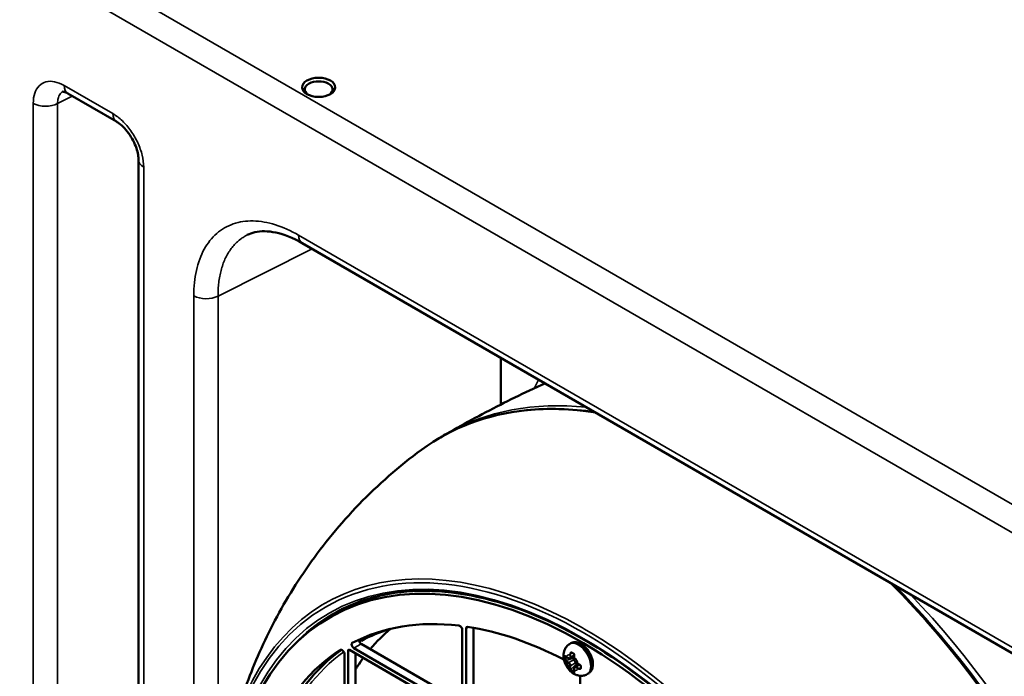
# Model space of a CAD drawing. Header units: millimetres. Extents: x 50 to 3176, y 50 to 2109.
# Tile 742 of 817: x 1893 to 2006, y 1695 to 1771. Entities that reach past the tile are written whole.
import ezdxf

# ---------------------------------------------------------------- set-up
doc = ezdxf.new("R2010")
doc.units = ezdxf.units.MM
doc.header["$LTSCALE"] = 10
doc.layers.add('Visible (ISO)', color=7, linetype='Continuous', lineweight=50)
doc.layers.add('Visible Narrow (ISO)', color=7, linetype='Continuous', lineweight=35)

msp = doc.modelspace()

# ---------------------------------------------------------------- linework, layer by layer
at = {"layer": 'Visible (ISO)'}
for p, q in [((1894.3144, 1761.4253), (1894.3149, 1761.425)), ((1898.2359, 1762.063), (1903.8188, 1758.8397)), ((1906.3524, 1754.4505), (1906.3524, 1633.7182)), ((1925.1102, 1744.9141), (2012.0019, 1694.7472)), ((1947.8574, 1726.44), (1947.8574, 1731.781)), ((1929.1161, 1702.5504), (1928.2676, 1702.0605)), ((1943.4497, 1700.593), (1943.4497, 1691.5226)), ((1943.874, 1691.2777), (1943.874, 1700.784)), ((1944.7225, 1691.7676), (1944.7225, 1700.8726)), ((1930.3682, 1683.4801), (1930.3682, 1698.2587)), ((1930.5097, 1698.3404), (1943.3083, 1690.9511)), ((1943.3083, 1691.441), (1931.0046, 1698.5445)), ((1943.4497, 1692.3391), (1931.8532, 1699.0344)), ((1955.8847, 1699.0926), (1955.7433, 1699.011)), ((1955.9368, 1698.024), (1955.9368, 1698.024)), ((1929.944, 1697.8299), (1929.944, 1683.7251)), ((1931.2168, 1683.97), (1931.2168, 1697.9321)), ((1955.223, 1697.381), (1955.223, 1697.5443)), ((1955.3842, 1697.516), (1955.6223, 1697.3785)), ((1956.2766, 1697.6429), (1955.7973, 1697.3661)), ((1956.2691, 1697.5131), (1956.2691, 1697.2381)), ((1956.4708, 1696.8886), (1956.709, 1696.7512)), ((1956.213, 1695.8297), (1956.0716, 1695.9113)), ((1956.2691, 1696.2583), (1956.2691, 1695.9834)), ((1956.8251, 1696.6928), (1956.3458, 1696.4161)), ((1956.9853, 1696.2079), (1956.9853, 1696.2079)), ((1956.9555, 1695.3567), (1956.9555, 1683.7251)), ((1957.8847, 1695.6285), (1957.7433, 1695.5469))]:
    msp.add_line(p, q, dxfattribs=at)
msp.add_ellipse((1926.9883, 1762.7701), major_axis=(1.9, 0), ratio=0.57735027, dxfattribs=at)
for centre, major_axis, ratio, start_param, end_param in [((1926.9883, 1762.5252), (1.6, 0), 0.57735027, 5.58762521, 10.12033805), ((1957.1676, 1652.0042), (-28.9, 50.0563), 0.57735027, 2.36974861, 7.05502935), ((1958.0161, 1652.4941), (-28.9, 50.0563), 0.57735027, 6.13141693, 6.28318531), ((1958.0161, 1652.4941), (-28.9646, 50.1682), 0.57735027, 6.2548703, 6.37403392), ((1957.1676, 1652.0042), (-27, 46.7654), 0.57735027, 5.87615363, 6.2587999), ((1943.1669, 1700.7563), (-0.2, 0.3464), 0.57735027, 3.92699082, 5.87615363), ((1944.1568, 1700.6207), (-0.2, 0.3464), 0.57735027, 5.84819785, 7.06858347), ((1957.1676, 1652.0042), (-27, 46.7654), 0.57735027, 5.55229948, 5.84819785), ((1931.0046, 1698.8303), (-0.175, 0.3031), 0.57735027, 6.2587999, 8.6393798), ((1931.8532, 1699.3202), (-0.175, 0.3031), 0.57735027, 0.58072358, 2.35619449), ((1957.1676, 1652.0042), (-27, 46.7654), 0.57735027, 0.02672036, 0.40843006), ((1958.0161, 1652.4941), (-27, 46.7654), 0.57735027, 0.05407642, 0.40840878), ((1929.6611, 1697.9932), (-0.2, 0.3464), 0.57735027, 3.92699082, 6.30990567), ((1930.5097, 1698.1771), (-0.1, 0.1732), 0.57735027, 5.49778714, 7.06858347), ((1956.0511, 1697.8591), (-0.0741, 0.1871), 0.65300966, 0.22462702, 0.88128687), ((1955.344, 1697.4508), (-0.0808, 0.184), 0.48907867, 0.32560098, 0.83930741), ((1955.344, 1697.2875), (-0.0808, 0.184), 0.48911302, 0.83936437, 2.41011812), ((1955.3027, 1697.6311), (-0.0311, -0.0392), 0.65986864, 0.00013113, 0.00056227), ((1956.328, 1697.6515), (-0.0496, 0.0063), 0.48088137, 6.28315309, 6.28355414), ((1956.0511, 1696.0628), (0.1189, -0.1619), 0.48910475, 3.87306763, 5.44382085), ((1956.1925, 1695.9811), (-0.119, 0.1619), 0.48908079, 2.30228334, 2.8159929), ((1956.328, 1695.8552), (-0.0495, -0.0073), 0.65986357, 6.28258152, 6.28301839), ((1956.8583, 1696.733), (-0.0194, -0.0461), 0.48087226, 6.28282717, 6.28320924), ((1956.8996, 1696.3894), (-0.1249, 0.1578), 0.65300781, 2.26030886, 2.91696925), ((1956.7433, 1695.4792), (-0.15, 0.2598), 0.57735027, 3.92699082, 3.97978357)]:
    msp.add_ellipse(centre, major_axis=major_axis, ratio=ratio, start_param=start_param, end_param=end_param, dxfattribs=at)
for points, knots in [([(1898.236, 1762.063), (1898.0733, 1762.1568), (1897.9282, 1762.2161), (1897.7344, 1762.2728), (1897.6769, 1762.2767), (1897.6498, 1762.2769), (1897.6468, 1762.2766), (1897.6468, 1762.2766)], [0, 0, 0, 0, 0.089450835, 0.089450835, 0.171964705, 0.171964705, 0.197627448, 0.197627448, 0.197627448, 0.197627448]), ([(1906.3524, 1754.4505), (1906.3524, 1754.6253), (1906.3344, 1754.8342), (1906.2536, 1755.2933), (1906.1871, 1755.5512), (1906.0019, 1756.094), (1905.8772, 1756.3857), (1905.5793, 1756.9615), (1905.4, 1757.2517), (1905.0128, 1757.7834), (1904.7993, 1758.0312), (1904.3804, 1758.4426), (1904.1691, 1758.6136), (1903.9232, 1758.7771), (1903.8699, 1758.8102), (1903.8188, 1758.8397)], [0, 0, 0, 0, 0.083216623, 0.083216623, 0.17134047, 0.17134047, 0.266570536, 0.266570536, 0.366544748, 0.366544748, 0.467663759, 0.467663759, 0.56568218, 0.56568218, 0.593760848, 0.593760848, 0.593760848, 0.593760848]), ([(1925.1103, 1744.9141), (1924.0496, 1745.5264), (1923.0036, 1745.9378), (1921.1682, 1746.3286), (1920.359, 1746.3248), (1919.3701, 1746.1009), (1919.0794, 1745.9967), (1918.8093, 1745.8618)], [0, 0, 0, 0, 0.47245479, 0.47245479, 0.93459426, 0.93459426, 1.15164308, 1.15164308, 1.15164308, 1.15164308]), ([(1941.6487, 1723.0923), (1942.7296, 1723.7113), (1943.8188, 1724.3155), (1946.0113, 1725.4935), (1947.1148, 1726.0672), (1949.3335, 1727.1831), (1950.4488, 1727.7253), (1952.0124, 1728.4597), (1952.4568, 1728.6654), (1952.9017, 1728.8687)], [5.4998412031, 5.4998412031, 5.4998412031, 5.4998412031, 5.5154517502, 5.5154517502, 5.5310622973, 5.5310622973, 5.5466728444, 5.5466728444, 5.5528550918, 5.5528550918, 5.5528550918, 5.5528550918]), ([(1938.7776, 1721.2586), (1942.2297, 1723.7947), (1946.3111, 1725.3309), (1953.2949, 1726.0448), (1955.91, 1725.9714), (1958.6102, 1725.5729)], [5.434101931, 5.434101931, 5.434101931, 5.434101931, 5.751237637, 5.751237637, 5.926893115, 5.926893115, 5.926893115, 5.926893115]), ([(1938.7776, 1721.2586), (1936.1839, 1719.3531), (1933.7828, 1717.2454), (1929.4577, 1712.7858), (1927.5334, 1710.4355), (1924.1702, 1705.6501), (1922.7302, 1703.2157), (1920.2844, 1698.3788), (1919.2775, 1695.9761), (1917.6232, 1691.2692), (1916.9751, 1688.9645), (1916.4699, 1686.7226)], [0.84908131, 0.84908131, 0.84908131, 0.84908131, 0.948163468, 0.948163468, 1.047245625, 1.047245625, 1.146327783, 1.146327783, 1.24540994, 1.24540994, 1.344492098, 1.344492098, 1.344492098, 1.344492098]), ([(1987.5476, 1602.6558), (1990.5222, 1604.6378), (1992.9777, 1607.4823), (1996.5834, 1614.5992), (1997.7421, 1618.8579), (1998.6526, 1628.3564), (1998.4101, 1633.5899), (1996.5502, 1644.5139), (1994.9331, 1650.2025), (1990.485, 1661.4595), (1987.6543, 1667.0259), (1981.0658, 1677.4701), (1977.3091, 1682.346), (1969.2527, 1690.9113), (1964.9545, 1694.5995), (1956.257, 1700.4158), (1951.8592, 1702.5434), (1943.4098, 1705.0325), (1939.3611, 1705.3919), (1933.5257, 1704.5401), (1931.4907, 1703.9135), (1929.6206, 1702.9882)], [3.9640572, 3.9640572, 3.9640572, 3.9640572, 4.28736126, 4.28736126, 4.60789044, 4.60789044, 4.92706888, 4.92706888, 5.2462512, 5.2462512, 5.56557631, 5.56557631, 5.88493828, 5.88493828, 6.20421128, 6.20421128, 6.52333902, 6.52333902, 6.84280118, 6.84280118, 7.03151709, 7.03151709, 7.03151709, 7.03151709]), ([(1992.8503, 1705.8044), (1993.9368, 1704.7092), (1995.0088, 1703.5779), (2000.8219, 1697.1597), (2005.2269, 1691.2233), (2012.8869, 1678.5841), (2016.1408, 1671.8837), (2020.5349, 1660.0962), (2022.0023, 1655.0295), (2023.0155, 1650.0824)], [6.640096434, 6.640096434, 6.640096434, 6.640096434, 6.711169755, 6.711169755, 7.031770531, 7.031770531, 7.352305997, 7.352305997, 7.591966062, 7.591966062, 7.591966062, 7.591966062]), ([(1957.8847, 1695.6285), (1957.9956, 1695.6925), (1958.0924, 1695.7798), (1958.2532, 1695.9913), (1958.3136, 1696.1176), (1958.4016, 1696.4121), (1958.4202, 1696.5841), (1958.41, 1696.9561), (1958.3757, 1697.1577), (1958.2589, 1697.558), (1958.1763, 1697.7567), (1957.9729, 1698.1328), (1957.8525, 1698.3102), (1957.5822, 1698.6307), (1957.4323, 1698.7734), (1957.1106, 1699.0092), (1956.9386, 1699.1021), (1956.5907, 1699.2128), (1956.4145, 1699.2352), (1956.1163, 1699.1958), (1955.9942, 1699.1558), (1955.8847, 1699.0926)], [3.92699082, 3.92699082, 3.92699082, 3.92699082, 4.16452921, 4.16452921, 4.42606517, 4.42606517, 4.74437789, 4.74437789, 5.09752434, 5.09752434, 5.44971236, 5.44971236, 5.79841424, 5.79841424, 6.14917852, 6.14917852, 6.50386523, 6.50386523, 6.83410162, 6.83410162, 7.06858347, 7.06858347, 7.06858347, 7.06858347]), ([(1957.7433, 1695.5469), (1957.6127, 1695.4715), (1957.4693, 1695.4193), (1957.175, 1695.362), (1957.0252, 1695.3599), (1956.7168, 1695.3965), (1956.5633, 1695.4435), (1956.2415, 1695.5849), (1956.0832, 1695.6899), (1955.7732, 1695.9508), (1955.6285, 1696.1134), (1955.3799, 1696.4684), (1955.2766, 1696.6611), (1955.119, 1697.0683), (1955.0643, 1697.2826), (1955.025, 1697.7254), (1955.0362, 1697.9548), (1955.1614, 1698.3672), (1955.2486, 1698.5465), (1955.4812, 1698.8249), (1955.6044, 1698.9308), (1955.7433, 1699.011)], [2.35619449, 2.35619449, 2.35619449, 2.35619449, 2.55215367, 2.55215367, 2.76334073, 2.76334073, 3.02270981, 3.02270981, 3.36642515, 3.36642515, 3.77658181, 3.77658181, 4.19004561, 4.19004561, 4.60472859, 4.60472859, 5.00242131, 5.00242131, 5.28940767, 5.28940767, 5.49778714, 5.49778714, 5.49778714, 5.49778714]), ([(1956.023, 1698.0194), (1956.0108, 1698.027), (1955.9986, 1698.0315), (1955.9752, 1698.0352), (1955.9639, 1698.0344), (1955.9475, 1698.0294), (1955.9421, 1698.0271), (1955.9368, 1698.024)], [0, 0, 0, 0, 0.0062162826, 0.0062162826, 0.0127983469, 0.0127983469, 0.0162076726, 0.0162076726, 0.0162076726, 0.0162076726]), ([(1956.0938, 1697.9774), (1956.089, 1697.9801), (1956.0843, 1697.9829), (1956.0747, 1697.9885), (1956.07, 1697.9912), (1956.0605, 1697.9968), (1956.0558, 1697.9996), (1956.0464, 1698.0053), (1956.0417, 1698.0081), (1956.0323, 1698.0138), (1956.0277, 1698.0166), (1956.023, 1698.0194)], [1.570767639, 1.570767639, 1.570767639, 1.570767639, 1.5766791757, 1.5766791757, 1.5825907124, 1.5825907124, 1.5885022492, 1.5885022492, 1.5944137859, 1.5944137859, 1.6003253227, 1.6003253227, 1.6003253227, 1.6003253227]), ([(1956.1667, 1697.9365), (1956.1618, 1697.9392), (1956.1568, 1697.9419), (1956.147, 1697.9473), (1956.1422, 1697.95), (1956.1324, 1697.9554), (1956.1276, 1697.9581), (1956.1179, 1697.9636), (1956.113, 1697.9663), (1956.1034, 1697.9718), (1956.0986, 1697.9746), (1956.0938, 1697.9774)], [1.5412164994, 1.5412164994, 1.5412164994, 1.5412164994, 1.5471483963, 1.5471483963, 1.5530802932, 1.5530802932, 1.5590121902, 1.5590121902, 1.5649440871, 1.5649440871, 1.5708759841, 1.5708759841, 1.5708759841, 1.5708759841]), ([(1931.2168, 1696.1199), (1931.2942, 1696.2422), (1931.3725, 1696.3634), (1931.6632, 1696.8036), (1931.8812, 1697.1154), (1932.1058, 1697.4189)], [5.2036964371, 5.2036964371, 5.2036964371, 5.2036964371, 5.2168205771, 5.2168205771, 5.2518160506, 5.2518160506, 5.2518160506, 5.2518160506]), ([(1955.2716, 1697.5919), (1955.2607, 1697.6006), (1955.2505, 1697.607), (1955.2358, 1697.614), (1955.2309, 1697.615), (1955.2283, 1697.6152), (1955.228, 1697.6152), (1955.228, 1697.6152)], [0, 0, 0, 0, 0.0061114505, 0.0061114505, 0.0116808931, 0.0116808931, 0.0137778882, 0.0137778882, 0.0137778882, 0.0137778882]), ([(1955.3842, 1697.516), (1955.3761, 1697.5207), (1955.3681, 1697.5254), (1955.3523, 1697.5351), (1955.3445, 1697.54), (1955.3293, 1697.55), (1955.3218, 1697.5551), (1955.307, 1697.5653), (1955.2997, 1697.5706), (1955.2855, 1697.5811), (1955.2785, 1697.5865), (1955.2716, 1697.5919)], [1.570412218, 1.570412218, 1.570412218, 1.570412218, 1.601443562, 1.601443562, 1.632474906, 1.632474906, 1.663506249, 1.663506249, 1.694537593, 1.694537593, 1.725568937, 1.725568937, 1.725568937, 1.725568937]), ([(1955.6223, 1697.3785), (1955.6335, 1697.372), (1955.645, 1697.3665), (1955.6682, 1697.3573), (1955.6801, 1697.3537), (1955.704, 1697.3489), (1955.7161, 1697.3476), (1955.7402, 1697.3479), (1955.7522, 1697.3494), (1955.7755, 1697.3555), (1955.7868, 1697.3601), (1955.7973, 1697.3661)], [3.141592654, 3.141592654, 3.141592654, 3.141592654, 3.298672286, 3.298672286, 3.455751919, 3.455751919, 3.612831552, 3.612831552, 3.769911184, 3.769911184, 3.926990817, 3.926990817, 3.926990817, 3.926990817]), ([(1956.2784, 1697.6578), (1956.2806, 1697.6755), (1956.2812, 1697.6953), (1956.2788, 1697.7363), (1956.2756, 1697.7579), (1956.2652, 1697.8008), (1956.2577, 1697.8227), (1956.239, 1697.8619), (1956.2278, 1697.8799), (1956.2039, 1697.9089), (1956.1911, 1697.9207), (1956.1744, 1697.9321), (1956.1705, 1697.9344), (1956.1667, 1697.9365)], [0, 0, 0, 0, 0.0064065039, 0.0064065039, 0.0129146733, 0.0129146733, 0.0196804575, 0.0196804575, 0.0262173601, 0.0262173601, 0.032279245, 0.032279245, 0.0340772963, 0.0340772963, 0.0340772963, 0.0340772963]), ([(1956.2691, 1697.5131), (1956.269, 1697.5224), (1956.2692, 1697.5319), (1956.2697, 1697.5508), (1956.27, 1697.5604), (1956.271, 1697.5796), (1956.2717, 1697.5892), (1956.2732, 1697.6087), (1956.274, 1697.6184), (1956.276, 1697.638), (1956.2771, 1697.6479), (1956.2784, 1697.6578)], [4.712014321, 4.712014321, 4.712014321, 4.712014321, 4.74303531, 4.74303531, 4.774065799, 4.774065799, 4.805096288, 4.805096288, 4.836126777, 4.836126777, 4.867157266, 4.867157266, 4.867157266, 4.867157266]), ([(1956.2691, 1697.2381), (1956.2691, 1697.2122), (1956.2726, 1697.1853), (1956.2857, 1697.1312), (1956.2953, 1697.1041), (1956.3196, 1697.0513), (1956.3343, 1697.0258), (1956.3678, 1696.9783), (1956.3866, 1696.9564), (1956.4269, 1696.9181), (1956.4484, 1696.9016), (1956.4708, 1696.8886)], [1.57079633, 1.57079633, 1.57079633, 1.57079633, 1.88495559, 1.88495559, 2.19911486, 2.19911486, 2.51327412, 2.51327412, 2.82743339, 2.82743339, 3.14159265, 3.14159265, 3.14159265, 3.14159265]), ([(1956.2785, 1695.8479), (1956.2772, 1695.8566), (1956.2761, 1695.8653), (1956.2741, 1695.883), (1956.2732, 1695.8918), (1956.2717, 1695.9098), (1956.2711, 1695.9188), (1956.27, 1695.937), (1956.2697, 1695.9462), (1956.2692, 1695.9647), (1956.269, 1695.974), (1956.2691, 1695.9834)], [4.557626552, 4.557626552, 4.557626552, 4.557626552, 4.588653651, 4.588653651, 4.61968075, 4.61968075, 4.650707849, 4.650707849, 4.681734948, 4.681734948, 4.712762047, 4.712762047, 4.712762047, 4.712762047]), ([(1956.3458, 1696.4161), (1956.3354, 1696.41), (1956.3257, 1696.4025), (1956.3088, 1696.3854), (1956.3014, 1696.3757), (1956.2892, 1696.355), (1956.2842, 1696.3439), (1956.2764, 1696.3208), (1956.2736, 1696.3087), (1956.2699, 1696.284), (1956.2691, 1696.2713), (1956.2691, 1696.2583)], [0.785398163, 0.785398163, 0.785398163, 0.785398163, 0.942477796, 0.942477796, 1.099557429, 1.099557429, 1.256637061, 1.256637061, 1.413716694, 1.413716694, 1.570796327, 1.570796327, 1.570796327, 1.570796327]), ([(1956.2769, 1695.7986), (1956.2769, 1695.7986), (1956.2776, 1695.7996), (1956.2792, 1695.8051), (1956.28, 1695.809), (1956.2809, 1695.8213), (1956.2807, 1695.8309), (1956.2791, 1695.8439), (1956.2788, 1695.8459), (1956.2785, 1695.8479)], [0.0041041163, 0.0041041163, 0.0041041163, 0.0041041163, 0.0082750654, 0.0082750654, 0.0118929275, 0.0118929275, 0.0169910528, 0.0169910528, 0.0178975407, 0.0178975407, 0.0178975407, 0.0178975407]), ([(1956.8389, 1696.6869), (1956.8297, 1696.6907), (1956.8206, 1696.6947), (1956.8027, 1696.7028), (1956.7938, 1696.7069), (1956.7762, 1696.7153), (1956.7676, 1696.7196), (1956.7504, 1696.7283), (1956.742, 1696.7328), (1956.7253, 1696.7419), (1956.7171, 1696.7465), (1956.7089, 1696.7511)], [1.41603837, 1.41603837, 1.41603837, 1.41603837, 1.447064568, 1.447064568, 1.478090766, 1.478090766, 1.509116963, 1.509116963, 1.540143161, 1.540143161, 1.571159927, 1.571159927, 1.571159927, 1.571159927]), ([(1957.0245, 1696.4508), (1957.0249, 1696.4659), (1957.0226, 1696.4828), (1957.0126, 1696.5163), (1957.0052, 1696.5333), (1956.9862, 1696.5661), (1956.9745, 1696.5822), (1956.9475, 1696.613), (1956.9318, 1696.6278), (1956.8982, 1696.6545), (1956.8799, 1696.6664), (1956.8543, 1696.68), (1956.8465, 1696.6837), (1956.8389, 1696.6869)], [0, 0, 0, 0, 0.006211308, 0.006211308, 0.0121212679, 0.0121212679, 0.0180658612, 0.0180658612, 0.0244246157, 0.0244246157, 0.0311373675, 0.0311373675, 0.0340889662, 0.0340889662, 0.0340889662, 0.0340889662]), ([(1956.9853, 1696.2079), (1956.999, 1696.2158), (1957.0093, 1696.2269), (1957.0217, 1696.2531), (1957.0249, 1696.2679), (1957.0245, 1696.2849)], [0, 0, 0, 0, 0.0088144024, 0.0088144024, 0.0161753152, 0.0161753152, 0.0161753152, 0.0161753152]), ([(1957.0245, 1696.2849), (1957.0242, 1696.2958), (1957.024, 1696.3067), (1957.0236, 1696.3287), (1957.0235, 1696.3397), (1957.0234, 1696.3617), (1957.0234, 1696.3728), (1957.0235, 1696.395), (1957.0236, 1696.4061), (1957.024, 1696.4284), (1957.0242, 1696.4396), (1957.0245, 1696.4508)], [4.6828645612, 4.6828645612, 4.6828645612, 4.6828645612, 4.6946742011, 4.6946742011, 4.7064838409, 4.7064838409, 4.7182934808, 4.7182934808, 4.7301031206, 4.7301031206, 4.7419127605, 4.7419127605, 4.7419127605, 4.7419127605])]:
    msp.add_open_spline(points, degree=3, knots=knots, dxfattribs=at)
for points in [[(1941.6504, 1723.0933), (1941.418, 1722.9602), (1941.1879, 1722.8232), (1940.9601, 1722.6822)], [(1935.1453, 1700.7376), (1934.0044, 1700.3902), (1932.9143, 1699.9385), (1931.8815, 1699.3856)], [(1932.9028, 1698.4284), (1933.6245, 1699.285), (1934.4038, 1700.0632), (1935.2365, 1700.7591)]]:
    msp.add_open_spline(points, degree=3, dxfattribs=at)
at = {"layer": 'Visible Narrow (ISO)'}
for p, q in [((1778.2837, 1846.7468), (2025.7711, 1703.8599)), ((2024.3569, 1701.4104), (1776.8695, 1844.2973)), ((1897.8216, 1762.9786), (1903.4047, 1759.7552)), ((1897.0766, 1760.9152), (1898.7528, 1761.7646)), ((1894.2882, 1640.2052), (1894.2882, 1760.9376)), ((1897.0766, 1760.9152), (1897.0766, 1640.1827)), ((1906.9382, 1753.6342), (1906.9382, 1632.9017)), ((1924.696, 1745.8296), (2011.5877, 1695.6627)), ((1915.4607, 1738.8657), (1926.2519, 1744.255)), ((1912.6825, 1641.0092), (1912.6825, 1738.8937)), ((1915.4607, 1738.8657), (1915.4607, 1679.1303)), ((1944.1853, 1700.9637), (1943.874, 1700.784)), ((1929.4559, 1698.3364), (1929.4665, 1698.3426)), ((1930.5097, 1698.3404), (1930.3682, 1698.2587)), ((1931.8532, 1699.0344), (1931.0046, 1698.5445)), ((1955.9096, 1697.9407), (1956.0856, 1697.9821)), ((1955.223, 1697.5443), (1955.2006, 1697.5314)), ((1955.2006, 1697.3681), (1955.223, 1697.381)), ((1955.3019, 1697.569), (1955.223, 1697.5443)), ((1955.223, 1697.381), (1955.479, 1697.4612)), ((1955.344, 1697.1242), (1955.3027, 1697.1004)), ((1955.344, 1697.1242), (1956.2691, 1697.4142)), ((1955.3738, 1697.5389), (1955.6119, 1697.4014)), ((1955.6119, 1696.8299), (1955.3738, 1696.9673)), ((1955.4092, 1697.0286), (1955.6473, 1696.8911)), ((1955.6473, 1696.8911), (1956.2691, 1697.2501)), ((1955.7887, 1697.5035), (1955.7887, 1697.7784)), ((1955.8594, 1697.7784), (1955.8594, 1697.5035)), ((1955.8594, 1697.5035), (1956.2771, 1697.7446)), ((1956.4812, 1696.8827), (1955.8594, 1696.5237)), ((1955.9096, 1697.9407), (1955.8684, 1697.9169)), ((1956.2837, 1697.4927), (1956.2837, 1697.2177)), ((1956.293, 1697.7538), (1956.293, 1697.7538)), ((1956.4605, 1696.9115), (1956.6986, 1696.774)), ((1955.7887, 1696.2487), (1955.7887, 1696.5237)), ((1955.8594, 1696.5237), (1955.8594, 1696.2487)), ((1955.8684, 1696.1206), (1955.9096, 1696.1444)), ((1956.6233, 1696.8006), (1955.9096, 1696.1444)), ((1956.0716, 1695.9113), (1956.0492, 1695.8984)), ((1956.2691, 1696.0929), (1956.0716, 1695.9113)), ((1956.1906, 1695.8167), (1956.213, 1695.8297)), ((1956.213, 1695.8297), (1956.2738, 1695.8856)), ((1956.2837, 1696.2379), (1956.2837, 1695.963)), ((1956.6986, 1696.2025), (1956.4605, 1696.34)), ((1956.9135, 1696.6423), (1956.4958, 1696.4012)), ((1956.4958, 1696.4012), (1956.7339, 1696.2637)), ((1956.8583, 1696.2022), (1956.8996, 1696.2261)), ((1957.0234, 1696.3578), (1956.8996, 1696.2261))]:
    msp.add_line(p, q, dxfattribs=at)
for centre, major_axis, ratio, start_param, end_param in [((1899.2359, 1763.7951), (-1, -1.7321), 0.57735027, 5.49778219, 6.28318531), ((1895.7024, 1761.7541), (-2, 0), 0.57735027, 0.78540921, 2.32827047), ((1904.8189, 1760.5717), (-1, -1.7321), 0.57735027, 5.49778509, 6.28306859), ((1908.3524, 1754.4506), (-2, 0), 0.57735027, 0.0001277, 0.78538839), ((1926.1102, 1746.6462), (-1, -1.7321), 0.57735027, 5.49780632, 6.28318531), ((1914.0967, 1739.7102), (-2, 0), 0.57735027, 0.78541731, 2.32128735), ((2000.5274, 1677.038), (-37.2968, 64.5999), 0.57735027, 0.37438549, 0.39615368), ((1975.5686, 1662.6281), (-34.6558, 60.0255), 0.57735027, 5.84818233, 6.34686845), ((1976.2393, 1663.0153), (-34.6618, 60.0361), 0.57735027, 5.88651992, 6.28108255), ((1957.309, 1652.0859), (29.1332, -50.4601), 0.57735027, 5.50252933, 10.20543394), ((1957.4502, 1652.1674), (-29.7356, 51.5036), 0.57735027, 5.50307698, 6.84227924), ((1975.5686, 1662.6281), (34.6558, -60.0255), 0.57735027, 1.03869156, 2.00579931), ((1976.2393, 1663.0153), (-34.6618, 60.0361), 0.57735027, 4.23067832, 5.10905437), ((1957.51, 1652.2019), (-28.9834, 50.2007), 0.57735027, 6.24611892, 6.53486819), ((1964.4717, 1656.2213), (-26.7272, 46.2928), 0.57735027, 0.09926083, 0.20369421), ((1957.4503, 1652.1674), (-29.7357, 51.5037), 0.57735027, 5.49780513, 5.50307698), ((1957.4502, 1652.1674), (29.7356, -51.5036), 0.57735027, 5.72409137, 8.63939778), ((1958.2227, 1652.6134), (-26.8429, 46.4932), 0.57735027, 6.26466801, 6.27296974), ((1956.7433, 1697.2789), (-1, 1.7321), 0.57735027, 3.14159265, 6.28318531), ((1956.8847, 1697.3606), (1, -1.7321), 0.57735027, 0, 3.14159265), ((1958.0161, 1652.4941), (-26.9928, 46.7529), 0.57735027, 0.05371759, 0.41024859), ((1958.2227, 1652.6134), (-26.8429, 46.4932), 0.57735027, 0.05856785, 0.4214993), ((1956.0492, 1698.0621), (-0.0261, -0.0426), 0.59414456, 5.13260997, 5.51299761), ((1956.0492, 1698.0621), (-0.0261, -0.0426), 0.59416417, 5.51299684, 6.28328255), ((1956.1188, 1698.0207), (-0.025, -0.0433), 0.57733369, 5.1205473, 6.28318531), ((1956.1906, 1697.9804), (0.0239, 0.0439), 0.5600223, 1.96145859, 2.34184172), ((1964.4717, 1656.2213), (-26.7272, 46.2928), 0.57735027, 0.24348635, 0.29006249), ((1957.2248, 1698.9223), (-1.4255, -2.9728), 0.52168334, 5.42494991, 5.48646913), ((1955.1653, 1697.5518), (-0.05, 0.0013), 0.56005521, 0.41933913, 0.7997273), ((1955.1653, 1697.3885), (-0.05, -0.0013), 0.59414158, 0.38980112, 0.7701903), ((1955.1653, 1697.5518), (0.05, -0.0013), 0.5599942, 3.94133709, 5.51214915), ((1955.1653, 1697.3885), (0.05, 0.0013), 0.59420061, 3.91170908, 5.4825915), ((1957.595, 1698.8321), (1.6939, 2.9338), 0.57735241, 2.32667237, 2.3857194), ((1955.3027, 1697.6311), (-0.0311, -0.0392), 0.65986864, 5.5396302, 6.28331647), ((1955.3027, 1697.0596), (-0.031, -0.0392), 0.65986793, 4.01799978, 5.63793553), ((1956.5803, 1698.056), (-1.5209, -0.0967), 0.49365271, 0.49194427, 0.62390762), ((1956.1494, 1697.4384), (-1.0976, -0.0394), 0.58208228, 0.60905614, 0.76539371), ((1956.1561, 1697.4601), (-1.0567, 0.0001), 0.57731598, 0.63070055, 0.78581615), ((1956.0362, 1696.8707), (-0.5, 0.866), 0.57735027, 5.85535807, 6.71101286), ((1955.4092, 1697.5593), (-0.025, -0.0433), 0.57735027, 5.49784536, 6.28318531), ((1955.4092, 1696.9878), (-0.025, -0.0433), 0.57735027, 3.92722036, 5.4977451), ((1956.0362, 1696.8707), (-0.5, 0.866), 0.57735027, 1.14296935, 1.99862335), ((1955.6119, 1697.6055), (0.125, -0.2165), 0.57735027, 5.49778709, 7.06858355), ((1955.6473, 1697.4218), (-0.025, -0.0433), 0.57735027, 5.49778768, 6.28318531), ((1955.6473, 1696.8503), (0.025, 0.0433), 0.57735027, 0.78539017, 2.35619383), ((1955.6473, 1696.6462), (0.15, -0.2598), 0.57735027, 0.78539816, 2.35619449), ((1956.9056, 1698.2422), (0.8866, 1.0186), 0.66690348, 2.36993002, 2.50151063), ((1955.8241, 1697.7988), (-0.05, 0), 0.57735027, 0.78544646, 2.35595968), ((1955.8241, 1697.5239), (0.05, 0), 0.57735027, 3.92699212, 5.49778981), ((1955.833, 1697.9373), (-0.0496, 0.0063), 0.48085923, 0.80269488, 2.42269887), ((1955.6473, 1697.626), (0.15, -0.2598), 0.57735027, 0, 0.78539816), ((1956.6065, 1698.2102), (0.5283, 0.9151), 0.57731272, 2.20143462, 2.35655029), ((1956.1906, 1697.9804), (-0.0239, -0.0439), 0.56001215, 5.48341242, 6.28316336), ((1956.3191, 1697.5131), (-0.05, 0), 0.57735027, 0.00029806, 0.78534596), ((1956.3191, 1697.2381), (-0.05, 0), 0.57735027, 0, 0.78539829), ((1956.328, 1697.6515), (-0.0496, 0.0063), 0.48088137, 0.00036882, 0.90113874), ((1957.3374, 1697.9901), (0.8269, 1.057), 0.61789004, 2.32685235, 2.45861935), ((1956.0362, 1696.8707), (0.5, -0.866), 0.57735027, 1.14297, 1.99862373), ((1956.4605, 1697.1156), (-0.125, 0.2165), 0.57735027, 0.78539817, 2.35619453), ((1956.4958, 1696.9319), (-0.025, -0.0433), 0.57735027, 5.49778781, 6.28318531), ((1955.6119, 1696.6257), (0.125, -0.2165), 0.57735027, 0.78539817, 2.35619453), ((1956.9028, 1697.0028), (-0.9348, -1.2178), 0.4977991, 5.69414925, 5.82591779), ((1955.8241, 1696.5441), (-0.05, 0), 0.57735027, 0.78539804, 2.35619384), ((1955.8241, 1696.2691), (0.05, 0), 0.57735027, 3.92703954, 5.4976747), ((1955.833, 1696.141), (-0.0495, -0.0073), 0.65987428, 0.64535011, 2.26508452), ((1956.6064, 1696.6797), (0.5282, 0.915), 0.5773152, 2.35576398, 2.51090208), ((1956.0492, 1695.8575), (0.0261, 0.0426), 0.59419947, 0.80064524, 2.3714313), ((1956.0492, 1695.8575), (-0.0261, -0.0426), 0.59417329, 5.51301486, 5.89339799), ((1958.5031, 1697.2337), (-3.3721, 0), 0.57734671, 0.75582159, 0.7854813), ((1956.1188, 1695.8161), (0.025, 0.0433), 0.5773671, 0.78540323, 2.73342334), ((1958.5116, 1697.2383), (-3.3838, 0), 0.5773483, 0.78537071, 0.81492832), ((1956.1906, 1695.7759), (0.0239, 0.0439), 0.55999379, 0.77103453, 2.3418928), ((1956.1906, 1695.7759), (0.0239, 0.0439), 0.56005243, 2.34185625, 2.72224389), ((1956.3191, 1696.2583), (-0.05, 0), 0.57735027, 0, 0.78539816), ((1956.3191, 1695.9834), (-0.05, 0), 0.57735027, 0, 0.78537121), ((1956.328, 1695.8552), (-0.0495, -0.0073), 0.65986357, 6.28301834, 7.02695724), ((1956.4605, 1696.1358), (-0.125, 0.2165), 0.57735027, 5.49778709, 7.06858347), ((1956.0362, 1696.8707), (0.5, -0.866), 0.57735027, 5.85535913, 6.71101286), ((1957.0403, 1696.4216), (-0.5145, -0.9703), 0.57187404, 5.47626299, 5.63260202), ((1956.4958, 1696.1563), (-0.15, 0.2598), 0.57735027, 5.49778714, 6.28318531), ((1956.4958, 1696.3604), (-0.025, -0.0433), 0.57735027, 3.92699147, 5.4977866), ((1957.4758, 1697.1994), (1.0983, -0.0081), 0.55325282, 3.93031746, 4.08665724), ((1956.734, 1696.7945), (-0.025, -0.0433), 0.57735027, 5.49782004, 6.28288935), ((1956.734, 1696.2229), (0.025, 0.0433), 0.57735027, 0.78551073, 2.35613624), ((1957.6534, 1696.9332), (1.3202, 0.2526), 0.66718696, 3.78540574, 3.91737002), ((1957.4813, 1696.6948), (-1.0565, 0.0001), 0.57731198, 0.78503152, 0.94016955), ((1956.8583, 1696.733), (-0.0194, -0.0461), 0.48087226, 5.38213425, 6.28282714), ((1956.8583, 1696.1614), (-0.0194, -0.0461), 0.48088442, 3.86058652, 5.48025267), ((1957.0745, 1696.4495), (-0.05, 0.0013), 0.56003251, 0.00007476, 0.799837), ((1957.0745, 1696.2862), (-0.05, -0.0013), 0.59416241, 6.28304942, 7.05332807), ((1957.0745, 1696.4495), (-0.05, 0.0013), 0.56005546, 0.79973401, 1.18012318), ((1957.0745, 1696.2862), (0.05, 0.0013), 0.59414206, 3.91178984, 4.292178), ((1959.5898, 1697.5569), (1.8818, 2.7071), 0.62810283, 2.37604243, 2.40680204), ((1959.5898, 1697.5569), (1.8818, 2.7071), 0.62810283, 2.40680204, 2.43756165)]:
    msp.add_ellipse(centre, major_axis=major_axis, ratio=ratio, start_param=start_param, end_param=end_param, dxfattribs=at)
msp.add_ellipse((1957.309, 1652.0859), major_axis=(-29.5357, 51.1574), ratio=0.57735027, dxfattribs=at)
for points, knots in [([(1894.2882, 1760.9376), (1894.2882, 1761.3777), (1894.4044, 1762.1441), (1894.9152, 1763.0154), (1895.7092, 1763.4739), (1896.7188, 1763.4808), (1897.4406, 1763.1985), (1897.8216, 1762.9786)], [0.000009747, 0.000009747, 0.000009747, 0.000009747, 0.2, 0.4, 0.6, 0.8, 1, 1, 1, 1]), ([(1897.0766, 1760.9152), (1897.0722, 1761.1248), (1897.0923, 1761.3217), (1897.1362, 1761.4981), (1897.1796, 1761.672), (1897.2461, 1761.826), (1897.3336, 1761.9553), (1897.4205, 1762.0837), (1897.528, 1762.1876), (1897.6525, 1762.2637), (1897.6594, 1762.2679), (1897.6663, 1762.272), (1897.6732, 1762.276), (1897.6733, 1762.2761), (1897.6734, 1762.2761), (1897.6734, 1762.2761)], [0.000000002, 0.000000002, 0.000000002, 0.000000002, 0.165607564, 0.165607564, 0.165607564, 0.328885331, 0.328885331, 0.328885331, 0.491096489, 0.491096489, 0.491096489, 0.5, 0.5, 0.5, 0.500103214, 0.500103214, 0.500103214, 0.500103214]), ([(1903.4047, 1759.7552), (1903.7856, 1759.5352), (1904.5074, 1758.9842), (1905.517, 1757.8116), (1906.3111, 1756.4361), (1906.822, 1754.9751), (1906.9381, 1754.0743), (1906.9382, 1753.6342)], [0, 0, 0, 0, 0.2, 0.4, 0.6, 0.8, 0.999992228, 0.999992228, 0.999992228, 0.999992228]), ([(1912.6825, 1738.8937), (1912.6826, 1739.9457), (1912.8832, 1741.8761), (1913.778, 1744.3284), (1915.2224, 1746.1486), (1917.1451, 1747.2582), (1919.4436, 1747.5982), (1922.0141, 1747.1466), (1923.7854, 1746.3553), (1924.696, 1745.8296)], [0.000006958, 0.000006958, 0.000006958, 0.000006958, 0.142857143, 0.285714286, 0.428571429, 0.571428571, 0.714285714, 0.857142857, 0.999993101, 0.999993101, 0.999993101, 0.999993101]), ([(1915.4607, 1738.8657), (1915.4596, 1739.1304), (1915.466, 1739.3909), (1915.4938, 1739.9022), (1915.5152, 1740.1531), (1915.5731, 1740.6463), (1915.6098, 1740.8886), (1915.6978, 1741.359), (1915.749, 1741.5873), (1915.8667, 1742.0341), (1915.9334, 1742.2526), (1916.0815, 1742.6753), (1916.1629, 1742.8797), (1916.3416, 1743.2771), (1916.4392, 1743.4699), (1916.6489, 1743.8392), (1916.7609, 1744.0156), (1916.9989, 1744.3513), (1917.1248, 1744.5105), (1917.39, 1744.8111), (1917.5293, 1744.9524), (1917.8205, 1745.2165), (1917.9725, 1745.3393), (1918.2638, 1745.5481), (1918.4014, 1745.6368), (1918.6302, 1745.769), (1918.719, 1745.8168), (1918.8093, 1745.8619)], [0.000000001, 0.000000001, 0.000000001, 0.000000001, 0.041435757, 0.041435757, 0.08285566, 0.08285566, 0.124641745, 0.124641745, 0.166043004, 0.166043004, 0.208021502, 0.208021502, 0.25, 0.25, 0.292776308, 0.292776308, 0.335551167, 0.335551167, 0.378329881, 0.378329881, 0.421107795, 0.421107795, 0.463891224, 0.463891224, 0.5, 0.5, 0.522235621, 0.522235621, 0.522235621, 0.522235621]), ([(1955.7964, 1697.9245), (1955.7984, 1697.9402), (1955.8016, 1697.9549), (1955.8068, 1697.9713), (1955.8078, 1697.9741), (1955.8127, 1697.9876), (1955.8173, 1697.9974), (1955.8252, 1698.011), (1955.828, 1698.0153), (1955.8363, 1698.027), (1955.8423, 1698.0342), (1955.8531, 1698.0451), (1955.8577, 1698.0492), (1955.8718, 1698.0603), (1955.8818, 1698.0662), (1955.8945, 1698.0717), (1955.897, 1698.0727), (1955.9101, 1698.0775), (1955.9209, 1698.0798), (1955.9342, 1698.0808), (1955.9364, 1698.0809), (1955.9478, 1698.0811), (1955.9571, 1698.0803), (1955.9705, 1698.0777), (1955.9747, 1698.0767), (1955.9897, 1698.0723), (1955.9999, 1698.0679), (1956.0116, 1698.0612), (1956.0135, 1698.0601), (1956.0154, 1698.0589)], [0.000000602, 0.000000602, 0.000000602, 0.000000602, 0.117776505, 0.117776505, 0.142857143, 0.142857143, 0.239315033, 0.239315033, 0.285714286, 0.285714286, 0.370721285, 0.370721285, 0.428571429, 0.428571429, 0.543676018, 0.543676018, 0.571428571, 0.571428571, 0.69002258, 0.69002258, 0.714285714, 0.714285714, 0.811343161, 0.811343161, 0.857142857, 0.857142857, 0.976474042, 0.976474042, 1, 1, 1, 1]), ([(1955.8684, 1697.9169), (1955.87, 1697.9273), (1955.8725, 1697.9374), (1955.8799, 1697.9589), (1955.8853, 1697.9699), (1955.8982, 1697.9902), (1955.9058, 1697.9994), (1955.9209, 1698.0135), (1955.9281, 1698.0189), (1955.936, 1698.0236), (1955.9364, 1698.0238), (1955.9368, 1698.024)], [0, 0, 0, 0, 0.112104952, 0.112104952, 0.25, 0.25, 0.390197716, 0.390197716, 0.5, 0.5, 0.505476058, 0.505476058, 0.505476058, 0.505476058]), ([(1956.0859, 1698.0167), (1956.0779, 1698.0214), (1956.0619, 1698.0307), (1956.0384, 1698.0447), (1956.023, 1698.0541), (1956.0154, 1698.0589)], [0, 0, 0, 0, 0.333333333, 0.666666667, 0.999976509, 0.999976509, 0.999976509, 0.999976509]), ([(1956.1587, 1697.9761), (1956.1506, 1697.9805), (1956.1344, 1697.9893), (1956.1101, 1698.0029), (1956.094, 1698.0121), (1956.0859, 1698.0167)], [0.000022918, 0.000022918, 0.000022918, 0.000022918, 0.333333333, 0.666666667, 0.999988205, 0.999988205, 0.999988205, 0.999988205]), ([(1956.1587, 1697.9761), (1956.1694, 1697.9705), (1956.1797, 1697.9635), (1956.1919, 1697.9534), (1956.194, 1697.9516), (1956.204, 1697.9426), (1956.2119, 1697.9344), (1956.2232, 1697.9211), (1956.2269, 1697.9164), (1956.2388, 1697.9004), (1956.2462, 1697.8885), (1956.2547, 1697.8726), (1956.2564, 1697.8693), (1956.2649, 1697.8521), (1956.2711, 1697.8373), (1956.2773, 1697.8188), (1956.2783, 1697.8159), (1956.283, 1697.8009), (1956.2862, 1697.7883), (1956.2904, 1697.7686), (1956.2918, 1697.7615), (1956.2953, 1697.7401), (1956.2968, 1697.7259), (1956.2979, 1697.7064), (1956.2981, 1697.701), (1956.2984, 1697.6789), (1956.2975, 1697.6621), (1956.2955, 1697.6424), (1956.2952, 1697.6396), (1956.2948, 1697.6367)], [0, 0, 0, 0, 0.118776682, 0.118776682, 0.142857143, 0.142857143, 0.237495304, 0.237495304, 0.285714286, 0.285714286, 0.39935092, 0.39935092, 0.428571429, 0.428571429, 0.549229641, 0.549229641, 0.571428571, 0.571428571, 0.662927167, 0.662927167, 0.714285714, 0.714285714, 0.818002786, 0.818002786, 0.857142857, 0.857142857, 0.979040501, 0.979040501, 0.999999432, 0.999999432, 0.999999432, 0.999999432]), ([(1955.1193, 1697.5415), (1955.1196, 1697.5539), (1955.1205, 1697.5654), (1955.1221, 1697.5763), (1955.1225, 1697.5785), (1955.1228, 1697.5806), (1955.1232, 1697.5827), (1955.1247, 1697.591), (1955.1267, 1697.5989), (1955.129, 1697.6061), (1955.1302, 1697.6099), (1955.1316, 1697.6136), (1955.1331, 1697.6169), (1955.1363, 1697.6244), (1955.14, 1697.6307), (1955.1443, 1697.6359), (1955.1455, 1697.6374), (1955.1468, 1697.6387), (1955.1481, 1697.6401), (1955.1532, 1697.6452), (1955.159, 1697.6491), (1955.1656, 1697.6514), (1955.1666, 1697.6518), (1955.1676, 1697.6521), (1955.1687, 1697.6524), (1955.1739, 1697.6539), (1955.1795, 1697.6544), (1955.1855, 1697.6541), (1955.1886, 1697.6539), (1955.1918, 1697.6535), (1955.1951, 1697.6528), (1955.2028, 1697.6513), (1955.2109, 1697.6485), (1955.2196, 1697.6443), (1955.2217, 1697.6433), (1955.2239, 1697.6421), (1955.2261, 1697.6409), (1955.2364, 1697.6352), (1955.2475, 1697.6276), (1955.2595, 1697.6183), (1955.2604, 1697.6176), (1955.2614, 1697.6169), (1955.2623, 1697.6161)], [0, 0, 0, 0, 0.11912497, 0.11912497, 0.11912497, 0.14285714, 0.14285714, 0.14285714, 0.23600636, 0.23600636, 0.23600636, 0.28571429, 0.28571429, 0.28571429, 0.39685497, 0.39685497, 0.39685497, 0.42857143, 0.42857143, 0.42857143, 0.55247229, 0.55247229, 0.55247229, 0.57142857, 0.57142857, 0.57142857, 0.66567994, 0.66567994, 0.66567994, 0.71428571, 0.71428571, 0.71428571, 0.82888385, 0.82888385, 0.82888385, 0.85714286, 0.85714286, 0.85714286, 0.98973704, 0.98973704, 0.98973704, 1, 1, 1, 1]), ([(1955.2623, 1697.0406), (1955.2511, 1697.0495), (1955.2406, 1697.0595), (1955.2294, 1697.0722), (1955.228, 1697.0737), (1955.2184, 1697.0851), (1955.2107, 1697.0956), (1955.2007, 1697.1108), (1955.1983, 1697.1147), (1955.1899, 1697.1286), (1955.1841, 1697.1391), (1955.1753, 1697.1567), (1955.172, 1697.1636), (1955.1624, 1697.185), (1955.1565, 1697.1999), (1955.1501, 1697.2182), (1955.1489, 1697.2217), (1955.1428, 1697.2401), (1955.1385, 1697.2548), (1955.1341, 1697.2727), (1955.1333, 1697.276), (1955.1298, 1697.2914), (1955.1274, 1697.3035), (1955.1245, 1697.3207), (1955.1237, 1697.326), (1955.1211, 1697.3452), (1955.12, 1697.3581), (1955.1194, 1697.372), (1955.1194, 1697.374), (1955.1193, 1697.376)], [0, 0, 0, 0, 0.12534651, 0.12534651, 0.14285714, 0.14285714, 0.24996866, 0.24996866, 0.28571429, 0.28571429, 0.37400973, 0.37400973, 0.42857143, 0.42857143, 0.54382746, 0.54382746, 0.57142857, 0.57142857, 0.68854376, 0.68854376, 0.71428571, 0.71428571, 0.8116697, 0.8116697, 0.85714286, 0.85714286, 0.97918013, 0.97918013, 1, 1, 1, 1]), ([(1955.2006, 1697.5314), (1955.2009, 1697.5411), (1955.2017, 1697.5502), (1955.204, 1697.5669), (1955.2055, 1697.5746), (1955.2081, 1697.5834), (1955.2087, 1697.5852), (1955.2118, 1697.5942), (1955.2148, 1697.6003), (1955.2214, 1697.6094), (1955.2249, 1697.6128), (1955.2287, 1697.6152)], [0.000000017, 0.000000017, 0.000000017, 0.000000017, 0.109320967, 0.109320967, 0.218744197, 0.218744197, 0.25, 0.25, 0.375, 0.375, 0.485158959, 0.485158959, 0.485158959, 0.485158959]), ([(1955.3027, 1697.1004), (1955.2962, 1697.106), (1955.2899, 1697.1124), (1955.2761, 1697.1289), (1955.2688, 1697.1394), (1955.2552, 1697.1622), (1955.2489, 1697.1745), (1955.2385, 1697.1979), (1955.2342, 1697.2088), (1955.2293, 1697.2224), (1955.2284, 1697.225), (1955.2231, 1697.241), (1955.2191, 1697.2547), (1955.2132, 1697.2779), (1955.2111, 1697.2873), (1955.2085, 1697.3005), (1955.2078, 1697.3043), (1955.2049, 1697.3208), (1955.2033, 1697.3332), (1955.2014, 1697.353), (1955.2009, 1697.3607), (1955.2006, 1697.3681)], [0, 0, 0, 0, 0.109991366, 0.109991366, 0.25, 0.25, 0.388826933, 0.388826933, 0.5, 0.5, 0.525480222, 0.525480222, 0.658408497, 0.658408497, 0.75, 0.75, 0.787533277, 0.787533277, 0.914276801, 0.914276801, 0.999999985, 0.999999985, 0.999999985, 0.999999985]), ([(1956.0154, 1695.824), (1956.0056, 1695.8299), (1955.9955, 1695.8368), (1955.9825, 1695.8464), (1955.9801, 1695.8482), (1955.9691, 1695.8568), (1955.9601, 1695.8642), (1955.9465, 1695.8762), (1955.9418, 1695.8804), (1955.9267, 1695.8946), (1955.9166, 1695.9048), (1955.904, 1695.9184), (1955.9014, 1695.9213), (1955.8882, 1695.9361), (1955.8778, 1695.9487), (1955.8662, 1695.9642), (1955.8646, 1695.9664), (1955.8558, 1695.9786), (1955.8489, 1695.9888), (1955.8387, 1696.0051), (1955.8352, 1696.0112), (1955.8252, 1696.029), (1955.8194, 1696.0407), (1955.8126, 1696.057), (1955.8108, 1696.0614), (1955.804, 1696.0802), (1955.8, 1696.0947), (1955.797, 1696.1114), (1955.7967, 1696.1134), (1955.7964, 1696.1155)], [0, 0, 0, 0, 0.116959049, 0.116959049, 0.142857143, 0.142857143, 0.236144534, 0.236144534, 0.285714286, 0.285714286, 0.39849325, 0.39849325, 0.428571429, 0.428571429, 0.550862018, 0.550862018, 0.571428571, 0.571428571, 0.661538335, 0.661538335, 0.714285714, 0.714285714, 0.817829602, 0.817829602, 0.857142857, 0.857142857, 0.982130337, 0.982130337, 0.999999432, 0.999999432, 0.999999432, 0.999999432]), ([(1956.0492, 1695.8984), (1956.0421, 1695.9028), (1956.0348, 1695.9077), (1956.0177, 1695.9201), (1956.0077, 1695.9279), (1955.9958, 1695.938), (1955.9937, 1695.9398), (1955.9836, 1695.9486), (1955.9756, 1695.956), (1955.9576, 1695.9736), (1955.9478, 1695.984), (1955.9376, 1695.9958), (1955.9366, 1695.997), (1955.9272, 1696.008), (1955.9193, 1696.0181), (1955.9044, 1696.0388), (1955.8976, 1696.0495), (1955.8912, 1696.061), (1955.8907, 1696.062), (1955.8839, 1696.0745), (1955.8787, 1696.0859), (1955.8719, 1696.1051), (1955.8698, 1696.113), (1955.8684, 1696.1206)], [0.000000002, 0.000000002, 0.000000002, 0.000000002, 0.097076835, 0.097076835, 0.22371265, 0.22371265, 0.25, 0.25, 0.35294525, 0.35294525, 0.485960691, 0.485960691, 0.5, 0.5, 0.622561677, 0.622561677, 0.75, 0.75, 0.76130983, 0.76130983, 0.900465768, 0.900465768, 1, 1, 1, 1]), ([(1956.0154, 1695.824), (1956.023, 1695.8193), (1956.0384, 1695.81), (1956.0619, 1695.7961), (1956.0779, 1695.7867), (1956.086, 1695.7821)], [0.00002294, 0.00002294, 0.00002294, 0.00002294, 0.333333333, 0.666666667, 0.999979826, 0.999979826, 0.999979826, 0.999979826]), ([(1956.086, 1695.7821), (1956.094, 1695.7775), (1956.1101, 1695.7682), (1956.1344, 1695.7546), (1956.1506, 1695.7457), (1956.1587, 1695.7412)], [0, 0, 0, 0, 0.333333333, 0.666666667, 0.999976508, 0.999976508, 0.999976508, 0.999976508]), ([(1956.2948, 1695.8278), (1956.2967, 1695.8146), (1956.2979, 1695.8025), (1956.2982, 1695.7892), (1956.2982, 1695.7868), (1956.298, 1695.7758), (1956.2973, 1695.7681), (1956.2951, 1695.7579), (1956.2942, 1695.7548), (1956.2913, 1695.7462), (1956.2889, 1695.7411), (1956.284, 1695.7336), (1956.2818, 1695.7309), (1956.2746, 1695.7238), (1956.2688, 1695.7203), (1956.2608, 1695.7175), (1956.2593, 1695.7171), (1956.2506, 1695.7149), (1956.2428, 1695.7144), (1956.2326, 1695.7152), (1956.231, 1695.7154), (1956.2221, 1695.7165), (1956.2143, 1695.7183), (1956.2026, 1695.7218), (1956.1987, 1695.7231), (1956.1848, 1695.7282), (1956.1747, 1695.7328), (1956.1625, 1695.7392), (1956.1606, 1695.7402), (1956.1587, 1695.7412)], [0.000000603, 0.000000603, 0.000000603, 0.000000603, 0.116116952, 0.116116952, 0.142857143, 0.142857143, 0.240482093, 0.240482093, 0.285714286, 0.285714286, 0.371867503, 0.371867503, 0.428571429, 0.428571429, 0.543859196, 0.543859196, 0.571428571, 0.571428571, 0.691554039, 0.691554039, 0.714285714, 0.714285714, 0.811365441, 0.811365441, 0.857142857, 0.857142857, 0.978299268, 0.978299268, 1, 1, 1, 1]), ([(1956.2772, 1695.7991), (1956.2768, 1695.7989), (1956.2763, 1695.7987), (1956.2709, 1695.7961), (1956.265, 1695.7949), (1956.2536, 1695.7948), (1956.2486, 1695.7954), (1956.2408, 1695.7968), (1956.2385, 1695.7974), (1956.228, 1695.8001), (1956.2193, 1695.8032), (1956.2037, 1695.81), (1956.1972, 1695.8131), (1956.1906, 1695.8167)], [0.514851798, 0.514851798, 0.514851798, 0.514851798, 0.526592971, 0.526592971, 0.659271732, 0.659271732, 0.75, 0.75, 0.788234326, 0.788234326, 0.914740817, 0.914740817, 0.999999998, 0.999999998, 0.999999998, 0.999999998]), ([(1956.8289, 1696.7117), (1956.8439, 1696.7053), (1956.8588, 1696.6981), (1956.8755, 1696.6887), (1956.8778, 1696.6873), (1956.8927, 1696.6785), (1956.9049, 1696.6704), (1956.9206, 1696.6585), (1956.9244, 1696.6556), (1956.938, 1696.6446), (1956.9477, 1696.6361), (1956.9624, 1696.6219), (1956.9677, 1696.6165), (1956.984, 1696.5989), (1956.9941, 1696.5865), (1957.0052, 1696.5709), (1957.0072, 1696.5679), (1957.0179, 1696.5519), (1957.0253, 1696.5388), (1957.0329, 1696.5228), (1957.0341, 1696.52), (1957.04, 1696.5062), (1957.044, 1696.4948), (1957.0485, 1696.4786), (1957.0497, 1696.4736), (1957.0536, 1696.455), (1957.055, 1696.442), (1957.0549, 1696.4278), (1957.0548, 1696.426), (1957.0548, 1696.4241)], [0, 0, 0, 0, 0.12283444, 0.12283444, 0.14285714, 0.14285714, 0.25098535, 0.25098535, 0.28571429, 0.28571429, 0.37518738, 0.37518738, 0.42857143, 0.42857143, 0.54439316, 0.54439316, 0.57142857, 0.57142857, 0.69027473, 0.69027473, 0.71428571, 0.71428571, 0.81215988, 0.81215988, 0.85714286, 0.85714286, 0.98131443, 0.98131443, 1, 1, 1, 1]), ([(1957.0548, 1696.2585), (1957.0552, 1696.2464), (1957.0543, 1696.2347), (1957.0519, 1696.2232), (1957.0515, 1696.2212), (1957.051, 1696.2191), (1957.0505, 1696.2171), (1957.0482, 1696.2082), (1957.045, 1696.1995), (1957.0411, 1696.1913), (1957.0391, 1696.1872), (1957.0369, 1696.1832), (1957.0345, 1696.1794), (1957.0289, 1696.1705), (1957.0224, 1696.1626), (1957.0149, 1696.1555), (1957.0129, 1696.1536), (1957.0108, 1696.1518), (1957.0086, 1696.15), (1956.9999, 1696.1428), (1956.9899, 1696.1365), (1956.9788, 1696.1315), (1956.977, 1696.1307), (1956.9752, 1696.1299), (1956.9733, 1696.1291), (1956.9643, 1696.1255), (1956.9547, 1696.1227), (1956.9446, 1696.1208), (1956.9397, 1696.1199), (1956.9346, 1696.1192), (1956.9295, 1696.1187), (1956.9172, 1696.1174), (1956.9044, 1696.1175), (1956.8913, 1696.1191), (1956.8879, 1696.1195), (1956.8845, 1696.12), (1956.8811, 1696.1205), (1956.866, 1696.1231), (1956.8503, 1696.1276), (1956.8342, 1696.1339), (1956.8324, 1696.1346), (1956.8307, 1696.1354), (1956.8289, 1696.1361)], [0, 0, 0, 0, 0.12130094, 0.12130094, 0.12130094, 0.14285714, 0.14285714, 0.14285714, 0.23767594, 0.23767594, 0.23767594, 0.28571429, 0.28571429, 0.28571429, 0.3980318, 0.3980318, 0.3980318, 0.42857143, 0.42857143, 0.42857143, 0.55120431, 0.55120431, 0.55120431, 0.57142857, 0.57142857, 0.57142857, 0.66707894, 0.66707894, 0.66707894, 0.71428571, 0.71428571, 0.71428571, 0.82813472, 0.82813472, 0.82813472, 0.85714286, 0.85714286, 0.85714286, 0.98585946, 0.98585946, 0.98585946, 1, 1, 1, 1]), ([(1956.9853, 1696.2079), (1956.9849, 1696.2077), (1956.9845, 1696.2075), (1956.9738, 1696.2014), (1956.9623, 1696.1971), (1956.942, 1696.1924), (1956.9334, 1696.1913), (1956.9127, 1696.1904), (1956.9004, 1696.1913), (1956.8781, 1696.1956), (1956.8681, 1696.1984), (1956.8583, 1696.2022)], [0.494522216, 0.494522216, 0.494522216, 0.494522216, 0.5, 0.5, 0.648889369, 0.648889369, 0.75, 0.75, 0.888268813, 0.888268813, 1, 1, 1, 1])]:
    msp.add_open_spline(points, degree=3, knots=knots, dxfattribs=at)

doc.saveas('drawing.dxf')
